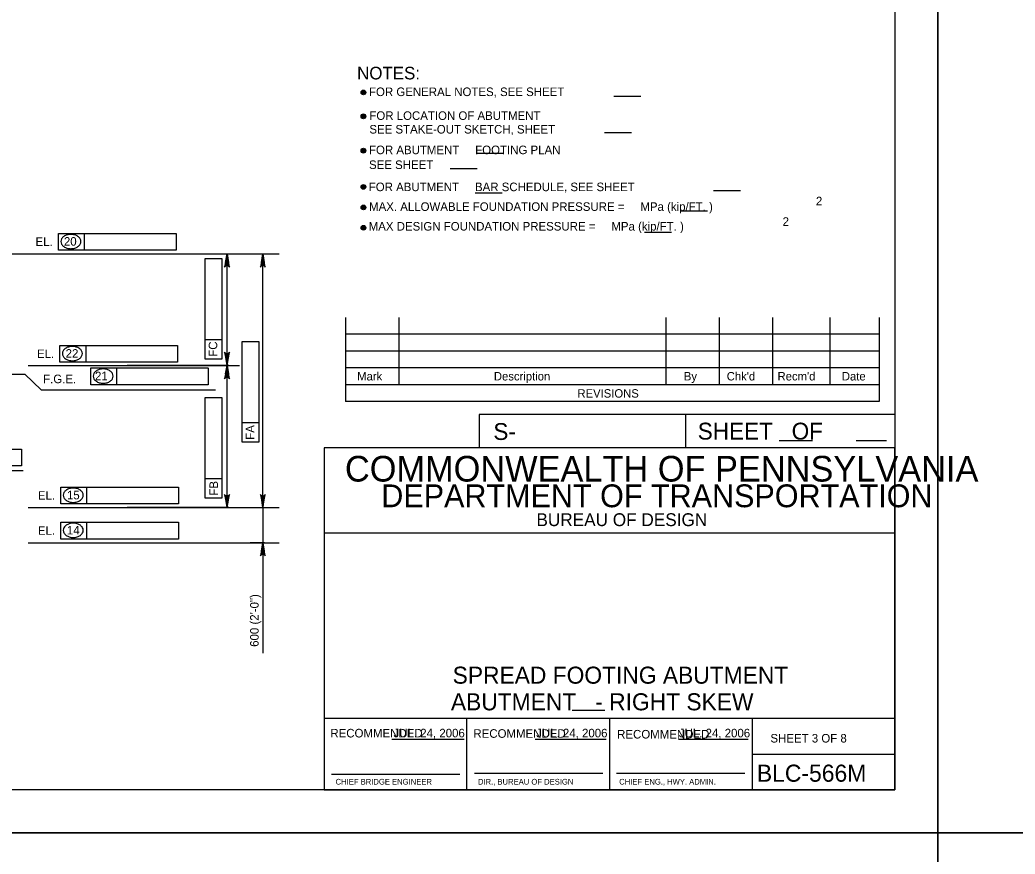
# Model space of a CAD drawing. Extents: x 634540 to 640306, y 296059 to 300275.
# Drawn here: x 638954.8 to 639303.6, y 296646 to 296938.4 of the extents above; entities that cross this region are included whole.
import ezdxf

# ---------------------------------------------------------------- set-up
doc = ezdxf.new("R2010")
doc.units = 0
for name, color, linetype in [('1', 7, 'Continuous'), ('2', 7, 'Continuous'), ('3', 7, 'Continuous'), ('4', 7, 'Continuous'), ('PLT-BNDY', 7, 'Continuous')]:
    doc.layers.add(name, color=color, linetype=linetype)

# ---------------------------------------------------------------- blocks, each defined once
blk = doc.blocks.new('V')
at = {"layer": '1'}
blk.add_line((0, 0), (0, 0), dxfattribs=at)

msp = doc.modelspace()

# ---------------------------------------------------------------- linework, layer by layer
at = {"layer": '2'}
for p, q in [((639261.46, 297232.46), (639261.46, 296668.46)), ((639068.92, 296834.15), (639068.92, 296804.62)), ((639087.62, 296834.15), (639087.62, 296810.53)), ((639181.13, 296834.15), (639181.13, 296810.53)), ((639199.83, 296834.15), (639199.83, 296810.53)), ((639218.53, 296834.15), (639218.53, 296810.53)), ((639238.59, 296834.15), (639238.59, 296810.53)), ((639255.94, 296834.15), (639255.94, 296804.62)), ((639255.94, 296828.24), (639068.92, 296828.24)), ((639255.94, 296822.34), (639068.92, 296822.34)), ((639255.94, 296816.43), (639068.92, 296816.43)), ((639255.94, 296810.53), (639068.92, 296810.53)), ((639255.94, 296804.62), (639068.92, 296804.62)), ((639261.46, 296800.11), (639115.78, 296800.11)), ((639115.78, 296800.11), (639115.78, 296788.46)), ((639188.09, 296800.11), (639188.09, 296788.46)), ((639220.95, 296791), (639232.6, 296791)), ((639247.83, 296791), (639258.56, 296791)), ((639261.46, 296788.46), (639061.46, 296788.46)), ((639061.46, 296788.46), (639061.46, 296668.46)), ((639261.46, 296668.46), (639261.46, 296788.46)), ((639261.46, 296758.46), (639061.46, 296758.46)), ((639261.46, 296693.46), (639061.46, 296693.46)), ((639111.46, 296668.46), (639111.46, 296693.46)), ((639161.46, 296693.46), (639161.46, 296668.46)), ((639211.46, 296693.46), (639211.46, 296668.46)), ((639085.11, 296686.24), (639110.49, 296686.24)), ((639135.38, 296686.24), (639160.27, 296686.24)), ((639185.65, 296686.24), (639210.06, 296686.24)), ((639211.46, 296680.96), (639261.46, 296680.96)), ((639063.96, 296673.96), (639108.96, 296673.96)), ((639114.08, 296674.33), (639159.08, 296674.33)), ((639163.83, 296674.33), (639208.83, 296674.33)), ((639261.46, 296668.46), (638475.46, 296668.46)), ((639061.46, 296668.46), (639261.46, 296668.46))]:
    msp.add_line(p, q, dxfattribs=at)
at = {"layer": '3'}
for p, q in [((639162.97, 296911.7), (639172.44, 296911.7)), ((639159.71, 296898.96), (639169.18, 296898.96)), ((639114.71, 296891.67), (639124.18, 296891.67)), ((639105.56, 296886.39), (639115.02, 296886.39)), ((639114.36, 296877.85), (639123.82, 296877.85)), ((639197.89, 296878.62), (639207.36, 296878.62)), ((639186.25, 296871.48), (639195.72, 296871.48)), ((638968.31, 296863.58), (638977.48, 296863.58)), ((638968.31, 296857.68), (638968.31, 296863.58)), ((638977.48, 296857.68), (638977.48, 296863.58)), ((638977.48, 296863.58), (639009.52, 296863.58)), ((639009.52, 296863.58), (639009.52, 296857.68)), ((639173.68, 296864.03), (639183.15, 296864.03)), ((638891.57, 296856.4), (639045.72, 296856.4)), ((639009.52, 296857.68), (638968.31, 296857.68)), ((638992.28, 296856.4), (639031.82, 296856.4)), ((639027.39, 296817.27), (639027.39, 296856.4)), ((639032.4, 296856.4), (639044.37, 296856.4)), ((639039.61, 296856.4), (639044.37, 296856.4)), ((639039.94, 296767.44), (639039.94, 296856.4)), ((639019.68, 296854.78), (639025.58, 296854.78)), ((639019.68, 296826.32), (639019.68, 296854.78)), ((639025.58, 296854.78), (639025.58, 296819.48)), ((639019.68, 296819.48), (639019.68, 296826.32)), ((639025.58, 296826.32), (639019.68, 296826.32)), ((639032.65, 296825.68), (639038.55, 296825.68)), ((639032.65, 296797.22), (639032.65, 296825.68)), ((639038.55, 296825.68), (639038.55, 296790.38)), ((638968.81, 296824.3), (638977.98, 296824.3)), ((638968.81, 296818.39), (638968.81, 296824.3)), ((638977.98, 296818.39), (638977.98, 296824.3)), ((638977.98, 296824.3), (639010.02, 296824.3)), ((639010.02, 296824.3), (639010.02, 296818.39)), ((639010.02, 296818.39), (638968.81, 296818.39)), ((639025.58, 296819.48), (639019.68, 296819.48)), ((638957.69, 296817.27), (639029.06, 296817.27)), ((638979.61, 296810.5), (638979.61, 296816.4)), ((638979.61, 296816.4), (638988.79, 296816.4)), ((638985.87, 296817.27), (639031.82, 296817.27)), ((638988.78, 296810.5), (638988.78, 296816.4)), ((638988.78, 296816.4), (639020.65, 296816.4)), ((638992.28, 296817.27), (639031.82, 296817.27)), ((639027.97, 296817.27), (638992.45, 296817.27)), ((639020.82, 296816.4), (639020.82, 296810.5)), ((639027.39, 296767.44), (639027.39, 296817.27)), ((638956.59, 296814.2), (638962.3, 296808.69)), ((638962.3, 296808.69), (639023.32, 296808.69)), ((639020.82, 296810.5), (638979.61, 296810.5)), ((639019.68, 296806.05), (639025.58, 296806.05)), ((639019.68, 296777.59), (639019.68, 296806.05)), ((639025.58, 296806.05), (639025.58, 296770.75)), ((639032.65, 296790.38), (639032.65, 296797.22)), ((639038.55, 296797.22), (639032.65, 296797.22)), ((639038.55, 296790.38), (639032.65, 296790.38)), ((638923.35, 296787.94), (638955.39, 296787.94)), ((638955.39, 296787.94), (638955.39, 296782.04)), ((638955.99, 296780.39), (638892.1, 296780.39)), ((638955.39, 296782.04), (638914.17, 296782.04)), ((639019.68, 296770.75), (639019.68, 296777.59)), ((639025.58, 296777.59), (639019.68, 296777.59)), ((638969.13, 296774.63), (638978.31, 296774.63)), ((638969.13, 296768.72), (638969.13, 296774.63)), ((638978.31, 296768.72), (638978.31, 296774.63)), ((638978.31, 296774.63), (639010.35, 296774.63)), ((639010.35, 296774.63), (639010.35, 296768.72)), ((639025.58, 296770.75), (639019.68, 296770.75)), ((638957.69, 296767.44), (639045.72, 296767.44)), ((639010.35, 296768.72), (638969.13, 296768.72)), ((638985.87, 296767.44), (639031.82, 296767.44)), ((639027.97, 296767.44), (638992.45, 296767.44)), ((639032.4, 296767.44), (639044.37, 296767.44)), ((639039.61, 296767.44), (639044.37, 296767.44)), ((639039.94, 296767.44), (639039.94, 296755.14)), ((638969.13, 296762.33), (638978.31, 296762.33)), ((638969.13, 296756.42), (638969.13, 296762.33)), ((638978.31, 296756.42), (638978.31, 296762.33)), ((638978.31, 296762.33), (639010.35, 296762.33)), ((639010.35, 296762.33), (639010.35, 296756.42)), ((639010.35, 296756.42), (638969.13, 296756.42)), ((638957.69, 296755.14), (639045.72, 296755.14)), ((639040.54, 296755.14), (639035.51, 296755.14)), ((639039.94, 296755.14), (639039.94, 296716.44))]:
    msp.add_line(p, q, dxfattribs=at)
for points in [[(639027.39, 296856.4), (639026.52, 296851.74), (639026.77, 296852.1), (639027.08, 296852.28), (639027.39, 296852.34), (639027.71, 296852.28), (639028.02, 296852.1), (639028.27, 296851.74), (639027.39, 296856.4), (639028.02, 296852.1), (639027.71, 296852.28), (639027.39, 296856.4), (639027.39, 296852.34), (639027.08, 296852.28), (639027.39, 296856.4), (639026.77, 296852.1)], [(639039.94, 296856.4), (639039.07, 296851.74), (639039.32, 296852.1), (639039.63, 296852.28), (639039.94, 296852.34), (639040.25, 296852.28), (639040.57, 296852.1), (639040.81, 296851.74), (639039.94, 296856.4), (639040.57, 296852.1), (639040.25, 296852.28), (639039.94, 296856.4), (639039.94, 296852.34), (639039.63, 296852.28), (639039.94, 296856.4), (639039.32, 296852.1)], [(639027.39, 296817.27), (639028.27, 296821.93), (639028.02, 296821.57), (639027.71, 296821.39), (639027.39, 296821.33), (639027.08, 296821.39), (639026.77, 296821.57), (639026.52, 296821.93), (639027.39, 296817.27), (639026.77, 296821.57), (639027.08, 296821.39), (639027.39, 296817.27), (639027.39, 296821.33), (639027.71, 296821.39), (639027.39, 296817.27), (639028.02, 296821.57)], [(639027.39, 296817.27), (639026.52, 296812.61), (639026.77, 296812.97), (639027.08, 296813.16), (639027.39, 296813.21), (639027.71, 296813.16), (639028.02, 296812.97), (639028.27, 296812.61), (639027.39, 296817.27), (639028.02, 296812.97), (639027.71, 296813.16), (639027.39, 296817.27), (639027.39, 296813.21), (639027.08, 296813.16), (639027.39, 296817.27), (639026.77, 296812.97)], [(639027.39, 296767.44), (639028.27, 296772.1), (639028.02, 296771.74), (639027.71, 296771.56), (639027.39, 296771.51), (639027.08, 296771.56), (639026.77, 296771.74), (639026.52, 296772.1), (639027.39, 296767.44), (639026.77, 296771.74), (639027.08, 296771.56), (639027.39, 296767.44), (639027.39, 296771.51), (639027.71, 296771.56), (639027.39, 296767.44), (639028.02, 296771.74)], [(639039.94, 296767.44), (639040.81, 296772.1), (639040.57, 296771.74), (639040.25, 296771.56), (639039.94, 296771.51), (639039.63, 296771.56), (639039.32, 296771.74), (639039.07, 296772.1), (639039.94, 296767.44), (639039.32, 296771.74), (639039.63, 296771.56), (639039.94, 296767.44), (639039.94, 296771.51), (639040.25, 296771.56), (639039.94, 296767.44), (639040.57, 296771.74)], [(639039.94, 296755.14), (639039.07, 296750.48), (639039.32, 296750.84), (639039.63, 296751.02), (639039.94, 296751.08), (639040.25, 296751.02), (639040.57, 296750.84), (639040.81, 296750.48), (639039.94, 296755.14), (639040.57, 296750.84), (639040.25, 296751.02), (639039.94, 296755.14), (639039.94, 296751.08), (639039.63, 296751.02), (639039.94, 296755.14), (639039.32, 296750.84)]]:
    msp.add_lwpolyline(points, dxfattribs=at)
for points in [[(639027.89, 296853.44), (639026.9, 296853.44), (639027.39, 296856.4)], [(639040.43, 296853.44), (639039.45, 296853.44), (639039.94, 296856.4)], [(639027.89, 296820.23), (639026.9, 296820.23), (639027.39, 296817.27)], [(639027.89, 296814.32), (639026.9, 296814.32), (639027.39, 296817.27)], [(639027.89, 296770.39), (639026.9, 296770.39), (639027.39, 296767.44)], [(639040.43, 296770.39), (639039.45, 296770.39), (639039.94, 296767.44)], [(639040.43, 296752.19), (639039.45, 296752.19), (639039.94, 296755.14)]]:
    msp.add_lwpolyline(points, close=True, dxfattribs=at)
for centre, radius in [((639075.18, 296913.01), 0.833), ((639075.18, 296913.01), 0.625), ((639075.18, 296913.01), 0.417), ((639075.18, 296913.01), 0.208), ((639075.18, 296904.64), 0.833), ((639075.18, 296904.64), 0.625), ((639075.18, 296904.64), 0.417), ((639075.18, 296904.64), 0.208), ((639075.18, 296892.6), 0.833), ((639075.18, 296892.6), 0.625), ((639075.18, 296892.6), 0.417), ((639075.18, 296892.6), 0.208), ((639075.18, 296879.89), 0.833), ((639075.18, 296879.89), 0.625), ((639075.18, 296879.89), 0.417), ((639075.18, 296879.89), 0.208), ((639075.19, 296872.69), 0.833), ((639075.19, 296872.69), 0.625), ((639075.19, 296872.69), 0.417), ((639075.19, 296872.69), 0.208), ((639075.19, 296865.56), 0.833), ((639075.19, 296865.56), 0.625), ((639075.19, 296865.56), 0.417), ((639075.19, 296865.56), 0.208)]:
    msp.add_circle(centre, radius, dxfattribs=at)
for centre, radius, start, end in [((638971.01, 296860.74), 1.83, 149.9767, 180), ((638971.01, 296860.74), 1.83, 180, 210.0233), ((638971.82, 296860.28), 2.76, 125.6316, 149.9767), ((638972.34, 296859.54), 3.66, 106.5358, 125.6316), ((638972.69, 296858.38), 4.87, 90, 106.5358), ((638972.69, 296858.38), 4.87, 73.4642, 90), ((638973.03, 296859.54), 3.66, 54.3684, 73.4642), ((638973.56, 296860.28), 2.76, 30.0233, 54.3684), ((638974.37, 296860.74), 1.83, 0, 30.0233), ((638974.37, 296860.74), 1.83, 329.9767, 0), ((638971.82, 296861.21), 2.76, 210.0233, 234.3684), ((638972.34, 296861.94), 3.66, 234.3684, 253.4642), ((638972.69, 296863.1), 4.87, 253.4642, 270), ((638972.69, 296863.1), 4.87, 270, 286.5358), ((638973.03, 296861.94), 3.66, 286.5358, 305.6316), ((638973.56, 296861.21), 2.76, 305.6316, 329.9767), ((638971.51, 296821.45), 1.83, 149.9767, 180), ((638972.31, 296820.99), 2.76, 125.6316, 149.9767), ((638972.84, 296820.25), 3.66, 106.5358, 125.6316), ((638973.19, 296819.09), 4.87, 90, 106.5358), ((638973.19, 296819.09), 4.87, 73.4642, 90), ((638973.53, 296820.25), 3.66, 54.3684, 73.4642), ((638974.06, 296820.99), 2.76, 30.0233, 54.3684), ((638974.86, 296821.45), 1.83, 0, 30.0233), ((638971.51, 296821.45), 1.83, 180, 210.0233), ((638972.31, 296821.92), 2.76, 210.0233, 234.3684), ((638972.84, 296822.65), 3.66, 234.3684, 253.4642), ((638973.19, 296823.81), 4.87, 253.4642, 270), ((638973.19, 296823.81), 4.87, 270, 286.5358), ((638973.53, 296822.65), 3.66, 286.5358, 305.6316), ((638974.06, 296821.92), 2.76, 305.6316, 329.9767), ((638974.86, 296821.45), 1.83, 329.9767, 0), ((638983.12, 296813.09), 2.76, 125.6316, 149.9767), ((638983.64, 296812.36), 3.66, 106.5358, 125.6316), ((638983.99, 296811.2), 4.87, 90, 106.5358), ((638983.99, 296811.2), 4.87, 73.4642, 90), ((638984.33, 296812.36), 3.66, 54.3684, 73.4642), ((638984.86, 296813.09), 2.76, 30.0233, 54.3684), ((638982.31, 296813.56), 1.83, 149.9767, 180), ((638982.31, 296813.56), 1.83, 180, 210.0233), ((638983.12, 296814.02), 2.76, 210.0233, 234.3684), ((638983.64, 296814.76), 3.66, 234.3684, 253.4642), ((638983.99, 296815.92), 4.87, 253.4642, 270), ((638983.99, 296815.92), 4.87, 270, 286.5358), ((638984.33, 296814.76), 3.66, 286.5358, 305.6316), ((638984.86, 296814.02), 2.76, 305.6316, 329.9767), ((638985.66, 296813.56), 1.83, 0, 30.0233), ((638985.66, 296813.56), 1.83, 329.9767, 0), ((638971.84, 296771.79), 1.83, 149.9767, 180), ((638972.64, 296771.32), 2.76, 125.6316, 149.9767), ((638973.17, 296770.59), 3.66, 106.5358, 125.6316), ((638973.51, 296769.43), 4.87, 90, 106.5358), ((638973.51, 296769.43), 4.87, 73.4642, 90), ((638973.86, 296770.59), 3.66, 54.3684, 73.4642), ((638974.38, 296771.32), 2.76, 30.0233, 54.3684), ((638975.19, 296771.79), 1.83, 0, 30.0233), ((638971.84, 296771.79), 1.83, 180, 210.0233), ((638972.64, 296772.25), 2.76, 210.0233, 234.3684), ((638973.17, 296772.99), 3.66, 234.3684, 253.4642), ((638973.51, 296774.15), 4.87, 253.4642, 270), ((638973.51, 296774.15), 4.87, 270, 286.5358), ((638973.86, 296772.99), 3.66, 286.5358, 305.6316), ((638974.38, 296772.25), 2.76, 305.6316, 329.9767), ((638975.19, 296771.79), 1.83, 329.9767, 0), ((638971.84, 296759.48), 1.83, 149.9767, 180), ((638971.84, 296759.48), 1.83, 180, 210.0233), ((638972.64, 296759.02), 2.76, 125.6316, 149.9767), ((638973.17, 296758.28), 3.66, 106.5358, 125.6316), ((638973.51, 296757.12), 4.87, 90, 106.5358), ((638973.51, 296757.12), 4.87, 73.4642, 90), ((638973.86, 296758.28), 3.66, 54.3684, 73.4642), ((638974.38, 296759.02), 2.76, 30.0233, 54.3684), ((638975.19, 296759.48), 1.83, 0, 30.0233), ((638975.19, 296759.48), 1.83, 329.9767, 0), ((638972.64, 296759.95), 2.76, 210.0233, 234.3684), ((638973.17, 296760.68), 3.66, 234.3684, 253.4642), ((638973.51, 296761.84), 4.87, 253.4642, 270), ((638973.51, 296761.84), 4.87, 270, 286.5358), ((638973.86, 296760.68), 3.66, 286.5358, 305.6316), ((638974.38, 296759.95), 2.76, 305.6316, 329.9767)]:
    msp.add_arc(centre, radius, start, end, dxfattribs=at)
at = {"layer": '4'}
for p, q in [((638952.14, 296814.2), (638956.59, 296814.2)), ((639148.39, 296696.41), (639159.76, 296696.41))]:
    msp.add_line(p, q, dxfattribs=at)
at = {"layer": 'PLT-BNDY'}
for points in [[(638435.46, 297247.46), (639276.46, 297247.46), (639276.46, 296653.46), (638435.46, 296653.46)], [(639276.46, 297247.46), (640117.46, 297247.46), (640117.46, 296653.46), (639276.46, 296653.46)], [(638435.46, 296653.46), (639276.46, 296653.46), (639276.46, 296059.46), (638435.46, 296059.46)], [(639276.46, 296653.46), (640117.46, 296653.46), (640117.46, 296059.46), (639276.46, 296059.46)]]:
    msp.add_lwpolyline(points, close=True, dxfattribs=at)

# ---------------------------------------------------------------- block references
at = {"layer": '3', "xscale": 0.78743606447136, "yscale": 0.78743606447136}
for p in [(638992.12, 296824.38), (639004.72, 296816.41)]:
    msp.add_blockref('V', p, dxfattribs=at)

# ---------------------------------------------------------------- texts
at = {"layer": '2'}
for s, height, p in [('Mark', 2.952, (639073.02, 296812.03)), ('Description', 2.9523, (639120.92, 296812.03)), ('By', 2.952, (639187.49, 296812.03)), ("Chk'd", 2.952, (639202.52, 296812.03)), ("Recm'd", 2.953, (639220.33, 296812.03)), ('Date', 2.952, (639242.86, 296812.03)), ('REVISIONS', 2.952, (639150.2, 296806.01)), ('S-', 5.905, (639120.73, 296791.17)), ('COMMONWEALTH OF PENNSYLVANIA', 9, (639068.71, 296776.58)), ('DEPARTMENT OF TRANSPORTATION', 8.0002, (639081.46, 296767.58)), ('BUREAU OF DESIGN', 4.5, (639135.83, 296760.96)), ('ABUTMENT   - RIGHT SKEW', 5.9728, (639105.85, 296696.37)), ('RECOMMENDED', 3, (639063.61, 296686.86)), ('JUL. 24, 2006', 3, (639085.74, 296686.89)), ('RECOMMENDED', 3, (639113.74, 296686.74)), ('JUL. 24, 2006', 3, (639135.74, 296686.89)), ('RECOMMENDED', 3, (639164.11, 296686.49)), ('JUL. 24, 2006', 3, (639185.74, 296686.89)), ('SHEET 3 OF 8', 3, (639217.83, 296685.08)), ('BLC-566M', 6, (639213.08, 296671.33)), ('CHIEF BRIDGE ENGINEER', 2.0002, (639065.46, 296670.33)), ('DIR., BUREAU OF DESIGN', 2.0002, (639115.33, 296670.33)), ('CHIEF ENG., HWY. ADMIN.', 2.0002, (639164.83, 296670.33))]:
    msp.add_text(s, height=height, dxfattribs=at).set_placement(p)
msp.add_text('SHEET   OF', height=5.907, rotation=360, dxfattribs=at).set_placement((639192.35, 296791.31))
at = {"layer": '3'}
for s, height, p in [('NOTES:', 4.429, (639072.98, 296917.58)), ('FOR GENERAL NOTES, SEE SHEET    ', 3.0001, (639077.15, 296911.74)), ('FOR LOCATION OF ABUTMENT', 3.0001, (639077.28, 296903.39)), ('SEE STAKE-OUT SKETCH, SHEET    ', 3.0001, (639077.28, 296898.61)), ('FOR ABUTMENT     FOOTING PLAN', 3.0001, (639077.15, 296891.37)), ('SEE SHEET    ', 3.0001, (639077.15, 296886.17)), ('FOR ABUTMENT     BAR SCHEDULE, SEE SHEET    ', 3.0001, (639077.07, 296878.4)), ('MAX. ALLOWABLE FOUNDATION PRESSURE =     MPa (kip/FT. )', 3.0001, (639077.17, 296871.48)), ('2', 3, (639233.77, 296873.45)), ('MAX DESIGN FOUNDATION PRESSURE =     MPa (kip/FT. )', 3.0001, (639077.04, 296864.58)), ('2', 3, (639222.1, 296866.24)), ('EL.', 3, (638960.29, 296859.17)), ('20', 3, (638970.23, 296859.28)), ('EL.', 3, (638960.79, 296819.88)), ('22', 3, (638970.83, 296819.99)), ('21', 3, (638981.11, 296812.1)), ('F.G.E.', 3, (638962.94, 296811.07)), ('EL.', 3, (638961.12, 296770.21)), ('15', 3, (638971.3, 296770.33)), ('EL.', 3, (638961.12, 296757.91)), ('14', 3, (638971.27, 296758.02))]:
    msp.add_text(s, height=height, dxfattribs=at).set_placement(p)
for s, height, p in [('FC', 3, (639023.97, 296820.34)), ('FA', 3, (639036.94, 296791.23)), ('FB', 3, (639024.23, 296771.66)), ('600 (2\'-0")', 3.0001, (639038.48, 296718.63))]:
    msp.add_text(s, height=height, rotation=90, dxfattribs=at).set_placement(p)
at = {"layer": '4'}
msp.add_text('SPREAD FOOTING ABUTMENT', height=5.9728, dxfattribs=at).set_placement((639106.47, 296705.71))

doc.saveas('drawing.dxf')
